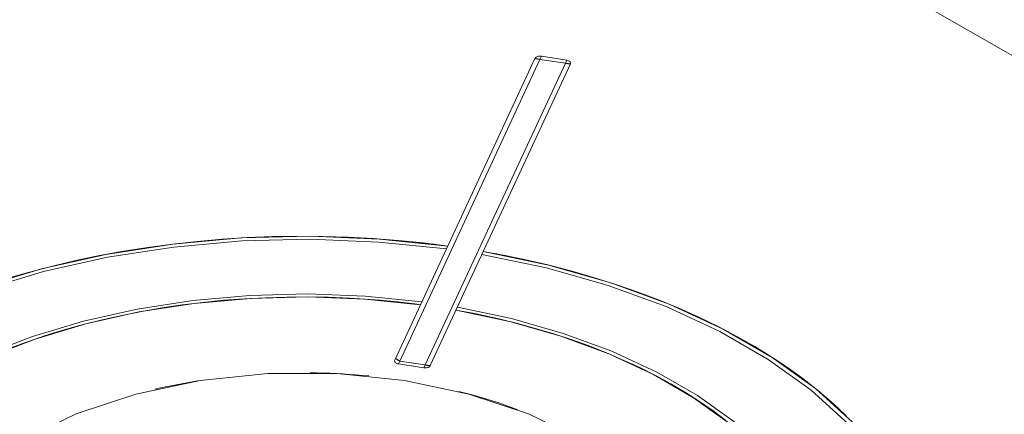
# Model space of a CAD drawing. Header units: millimetres. Extents: x 567 to 934, y -1 to 364.
# Tile 363 of 656: x 735.126 to 735.585, y 9.676 to 9.86. Entities that reach past the tile are written whole.
import ezdxf

# ---------------------------------------------------------------- set-up
doc = ezdxf.new("R2010")
doc.units = ezdxf.units.MM
doc.header["$MEASUREMENT"] = 0
doc.layers.add('ARQ FINA', color=8, linetype='Continuous')
doc.layers.add('G-IMPT', color=8, linetype='Continuous', lineweight=13)

msp = doc.modelspace()

# ---------------------------------------------------------------- linework, layer by layer
at = {"layer": 'ARQ FINA', "lineweight": 5}
msp.add_line((735.97909, 9.61768), (735.30709, 10.00566), dxfattribs=at)
at = {"layer": 'G-IMPT', "lineweight": 5}
for p, q in [((735.36609, 9.84186), (735.30079, 9.70116)), ((735.36609, 9.84186), (735.30079, 9.70116)), ((735.36909, 9.84286), (735.36843, 9.84144)), ((735.38092, 9.84103), (735.36909, 9.84286)), ((735.36909, 9.84286), (735.38092, 9.84103)), ((735.38092, 9.84103), (735.36909, 9.84286)), ((735.30313, 9.70074), (735.36843, 9.84144)), ((735.38026, 9.83961), (735.31496, 9.69891)), ((735.31735, 9.6986), (735.38265, 9.8393)), ((735.38265, 9.8393), (735.31735, 9.6986)), ((735.36843, 9.84144), (735.38026, 9.83961)), ((735.38026, 9.83961), (735.38092, 9.84103)), ((735.30313, 9.70074), (735.30252, 9.69943)), ((735.30252, 9.69943), (735.31435, 9.6976)), ((735.31435, 9.6976), (735.30252, 9.69943)), ((735.30252, 9.69943), (735.31435, 9.6976)), ((735.31496, 9.69891), (735.30313, 9.70074)), ((735.31435, 9.6976), (735.31496, 9.69891))]:
    msp.add_line(p, q, dxfattribs=at)
for points in [[(735.36909, 9.84286), (735.36867, 9.8429), (735.36824, 9.8429), (735.36782, 9.84286), (735.36742, 9.84278), (735.36705, 9.84265), (735.36672, 9.8425), (735.36645, 9.84231), (735.36623, 9.84209), (735.36609, 9.84186)], [(735.36909, 9.84286), (735.36867, 9.8429), (735.36824, 9.8429), (735.36782, 9.84286), (735.36742, 9.84278), (735.36705, 9.84265), (735.36672, 9.8425), (735.36645, 9.84231), (735.36623, 9.84209), (735.36609, 9.84186)], [(735.36609, 9.84186), (735.3661, 9.84185), (735.36615, 9.84184), (735.36623, 9.84182), (735.36633, 9.8418), (735.36644, 9.84178), (735.36656, 9.84175), (735.36667, 9.84173), (735.36678, 9.84171), (735.36688, 9.8417), (735.36697, 9.84168), (735.36706, 9.84167), (735.36714, 9.84165), (735.36721, 9.84164), (735.36727, 9.84163), (735.36733, 9.84162), (735.36739, 9.84161), (735.36744, 9.8416), (735.36749, 9.84159), (735.36753, 9.84159), (735.36757, 9.84158), (735.3676, 9.84157), (735.36764, 9.84157), (735.36767, 9.84156), (735.3677, 9.84156), (735.36772, 9.84156), (735.36775, 9.84155), (735.36777, 9.84155), (735.36779, 9.84154), (735.36781, 9.84154), (735.36783, 9.84154), (735.36785, 9.84153), (735.36787, 9.84153), (735.36789, 9.84153), (735.3679, 9.84153), (735.36792, 9.84152), (735.36793, 9.84152), (735.36794, 9.84152), (735.36795, 9.84152), (735.36797, 9.84152), (735.36798, 9.84151), (735.36799, 9.84151), (735.368, 9.84151), (735.36801, 9.84151), (735.36802, 9.84151), (735.36803, 9.84151), (735.36804, 9.8415), (735.36804, 9.8415), (735.36805, 9.8415), (735.36806, 9.8415), (735.36807, 9.8415), (735.36808, 9.8415), (735.36808, 9.8415), (735.36809, 9.8415), (735.3681, 9.8415), (735.3681, 9.84149), (735.36811, 9.84149), (735.36811, 9.84149), (735.36812, 9.84149), (735.36812, 9.84149), (735.36813, 9.84149), (735.36813, 9.84149), (735.36814, 9.84149), (735.36814, 9.84149), (735.36815, 9.84149), (735.36815, 9.84149), (735.36816, 9.84149), (735.36816, 9.84148), (735.36817, 9.84148), (735.36817, 9.84148), (735.36817, 9.84148), (735.36818, 9.84148), (735.36818, 9.84148), (735.36819, 9.84148), (735.36819, 9.84148), (735.36819, 9.84148), (735.3682, 9.84148), (735.3682, 9.84148), (735.3682, 9.84148), (735.36821, 9.84148), (735.36821, 9.84148), (735.36821, 9.84148), (735.36821, 9.84148), (735.36822, 9.84148), (735.36822, 9.84148), (735.36822, 9.84148), (735.36823, 9.84148), (735.36823, 9.84147), (735.36823, 9.84147), (735.36823, 9.84147), (735.36824, 9.84147), (735.36827, 9.84147), (735.3683, 9.84146), (735.36832, 9.84146), (735.36834, 9.84146), (735.36835, 9.84146), (735.36836, 9.84145), (735.36838, 9.84145), (735.36839, 9.84145), (735.36839, 9.84145), (735.3684, 9.84145), (735.36841, 9.84145), (735.36842, 9.84144), (735.36843, 9.84144)], [(735.38026, 9.83961), (735.38027, 9.83961), (735.38027, 9.83961), (735.38028, 9.83961), (735.38029, 9.83961), (735.3803, 9.83961), (735.38031, 9.83961), (735.38032, 9.8396), (735.38033, 9.8396), (735.38035, 9.8396), (735.38037, 9.8396), (735.38039, 9.83959), (735.38041, 9.83959), (735.38045, 9.83958), (735.38045, 9.83958), (735.38046, 9.83958), (735.38046, 9.83958), (735.38046, 9.83958), (735.38046, 9.83958), (735.38047, 9.83958), (735.38047, 9.83958), (735.38047, 9.83958), (735.38047, 9.83958), (735.38048, 9.83958), (735.38048, 9.83958), (735.38048, 9.83958), (735.38049, 9.83958), (735.38049, 9.83958), (735.38049, 9.83958), (735.3805, 9.83958), (735.3805, 9.83958), (735.3805, 9.83958), (735.38051, 9.83957), (735.38051, 9.83957), (735.38052, 9.83957), (735.38052, 9.83957), (735.38052, 9.83957), (735.38053, 9.83957), (735.38053, 9.83957), (735.38054, 9.83957), (735.38054, 9.83957), (735.38055, 9.83957), (735.38055, 9.83957), (735.38056, 9.83957), (735.38056, 9.83957), (735.38057, 9.83957), (735.38057, 9.83957), (735.38058, 9.83956), (735.38058, 9.83956), (735.38059, 9.83956), (735.3806, 9.83956), (735.3806, 9.83956), (735.38061, 9.83956), (735.38062, 9.83956), (735.38063, 9.83956), (735.38063, 9.83956), (735.38064, 9.83955), (735.38065, 9.83955), (735.38066, 9.83955), (735.38067, 9.83955), (735.38068, 9.83955), (735.38069, 9.83955), (735.3807, 9.83955), (735.38071, 9.83954), (735.38072, 9.83954), (735.38073, 9.83954), (735.38074, 9.83954), (735.38076, 9.83954), (735.38077, 9.83954), (735.38079, 9.83953), (735.3808, 9.83953), (735.38082, 9.83953), (735.38084, 9.83953), (735.38085, 9.83952), (735.38087, 9.83952), (735.38089, 9.83952), (735.38092, 9.83951), (735.38094, 9.83951), (735.38096, 9.83951), (735.38099, 9.8395), (735.38102, 9.8395), (735.38105, 9.83949), (735.38109, 9.83949), (735.38112, 9.83948), (735.38116, 9.83948), (735.3812, 9.83947), (735.38125, 9.83946), (735.3813, 9.83946), (735.38136, 9.83945), (735.38142, 9.83944), (735.38148, 9.83943), (735.38156, 9.83942), (735.38164, 9.83941), (735.38172, 9.8394), (735.38182, 9.83939), (735.38192, 9.83937), (735.38203, 9.83936), (735.38215, 9.83934), (735.38226, 9.83933), (735.38238, 9.83932), (735.38248, 9.8393), (735.38257, 9.8393), (735.38263, 9.8393), (735.38265, 9.8393)], [(735.38265, 9.8393), (735.38272, 9.83954), (735.38272, 9.83979), (735.38265, 9.84003), (735.3825, 9.84026), (735.38229, 9.84048), (735.38201, 9.84067), (735.38169, 9.84082), (735.38132, 9.84095), (735.38092, 9.84103)], [(735.38265, 9.8393), (735.38272, 9.83954), (735.38272, 9.83979), (735.38265, 9.84003), (735.3825, 9.84026), (735.38229, 9.84048), (735.38201, 9.84067), (735.38169, 9.84082), (735.38132, 9.84095), (735.38092, 9.84103)], [(735.32548, 9.75437), (735.29371, 9.75766), (735.2615, 9.75892), (735.22925, 9.75814), (735.19734, 9.75532), (735.16616, 9.7505), (735.13609, 9.74373), (735.10748, 9.7351), (735.08068, 9.72471), (735.05602, 9.71268)], [(735.32484, 9.753), (735.29335, 9.75626), (735.26143, 9.75751), (735.22946, 9.75673), (735.19784, 9.75393), (735.16693, 9.74915), (735.13712, 9.74245), (735.10877, 9.73389), (735.0822, 9.7236), (735.05775, 9.71168)], [(735.32548, 9.75437), (735.31399, 9.7558), (735.30241, 9.75696), (735.29075, 9.75786), (735.27905, 9.75849), (735.2673, 9.75885), (735.25555, 9.75893), (735.2438, 9.75875), (735.23207, 9.75829), (735.22038, 9.75756), (735.20875, 9.75657), (735.1972, 9.7553), (735.18574, 9.75377), (735.1744, 9.75198), (735.1632, 9.74992), (735.15214, 9.74761), (735.14126, 9.74505), (735.13056, 9.74224), (735.12006, 9.73918)], [(735.32548, 9.75437), (735.32336, 9.75465), (735.32123, 9.75493), (735.31911, 9.75519), (735.31698, 9.75545), (735.31484, 9.7557), (735.3127, 9.75594), (735.31056, 9.75617), (735.30842, 9.75639), (735.30627, 9.75661)], [(735.53693, 9.63755), (735.52608, 9.65493), (735.51199, 9.67151), (735.49484, 9.68711), (735.47483, 9.70152), (735.45221, 9.71458), (735.42724, 9.72613), (735.40023, 9.73604), (735.3715, 9.74417), (735.34141, 9.75044)], [(735.51118, 9.67517), (735.50503, 9.68095), (735.49848, 9.68659), (735.49154, 9.69207), (735.48423, 9.69738), (735.47656, 9.70253), (735.46854, 9.70749), (735.46018, 9.71226), (735.4515, 9.71684), (735.4425, 9.72121), (735.43321, 9.72537), (735.42364, 9.72931), (735.41381, 9.73303), (735.40372, 9.73652), (735.39341, 9.73977), (735.38287, 9.74279), (735.37213, 9.74555), (735.36121, 9.74807), (735.35013, 9.75033), (735.34204, 9.7518)], [(735.5393, 9.63792), (735.52835, 9.65545), (735.51415, 9.67218), (735.49685, 9.68792), (735.47666, 9.70246), (735.45384, 9.71564), (735.42865, 9.72729), (735.40139, 9.73728), (735.37241, 9.74549), (735.34204, 9.7518)], [(735.36061, 9.7482), (735.35857, 9.74864), (735.35652, 9.74906), (735.35447, 9.74948), (735.35241, 9.74989), (735.35035, 9.75029), (735.34828, 9.75068), (735.3462, 9.75106), (735.34412, 9.75144), (735.34204, 9.7518)], [(735.31343, 9.7284), (735.28696, 9.73107), (735.26015, 9.73206), (735.23331, 9.73137), (735.20675, 9.729), (735.1808, 9.72499), (735.15576, 9.71937), (735.13192, 9.71222), (735.10956, 9.70362), (735.08895, 9.69367)], [(735.31279, 9.72703), (735.28661, 9.72967), (735.26008, 9.73065), (735.23352, 9.72996), (735.20725, 9.72762), (735.18157, 9.72365), (735.15679, 9.71809), (735.1332, 9.71102), (735.11108, 9.70251), (735.09068, 9.69267)], [(735.12136, 9.70671), (735.1296, 9.70977), (735.13805, 9.71263), (735.1467, 9.71529), (735.15552, 9.71776), (735.1645, 9.72001), (735.17363, 9.72206), (735.1829, 9.7239), (735.19229, 9.72551), (735.20178, 9.72692), (735.21136, 9.7281), (735.22102, 9.72906), (735.23073, 9.72979), (735.24049, 9.7303), (735.25027, 9.73059), (735.26007, 9.73065), (735.26986, 9.73048), (735.27964, 9.73009), (735.28937, 9.72947), (735.29906, 9.72862), (735.30868, 9.72756), (735.31279, 9.72703)], [(735.31279, 9.72703), (735.31014, 9.72738), (735.30748, 9.7277), (735.30482, 9.72801), (735.30215, 9.72831), (735.29947, 9.72858), (735.29679, 9.72884), (735.29411, 9.72908), (735.29142, 9.72931), (735.28873, 9.72952)], [(735.32936, 9.72447), (735.33867, 9.72271), (735.34785, 9.72073), (735.35688, 9.71855), (735.36576, 9.71615), (735.37446, 9.71356), (735.38298, 9.71076), (735.3913, 9.70777), (735.3994, 9.70459), (735.40728, 9.70123), (735.41492, 9.69769), (735.4223, 9.69397), (735.42943, 9.69009), (735.43627, 9.68604), (735.44284, 9.68184), (735.4491, 9.67749), (735.45506, 9.673)], [(735.35235, 9.71967), (735.34984, 9.72027), (735.34731, 9.72085), (735.34478, 9.72142), (735.34223, 9.72197), (735.33968, 9.7225), (735.33711, 9.72302), (735.33453, 9.72352), (735.33195, 9.724), (735.32936, 9.72447)], [(735.49195, 9.63059), (735.48281, 9.645), (735.47102, 9.65876), (735.45671, 9.67169), (735.44006, 9.68366), (735.42127, 9.69451), (735.40054, 9.70412), (735.37814, 9.71238), (735.35432, 9.71919), (735.32936, 9.72447)], [(735.49432, 9.63096), (735.48509, 9.64553), (735.47317, 9.65943), (735.45872, 9.67251), (735.44189, 9.6846), (735.4229, 9.69557), (735.40195, 9.70528), (735.3793, 9.71363), (735.35522, 9.72051), (735.32999, 9.72584)], [(735.30079, 9.70116), (735.30071, 9.70092), (735.30071, 9.70067), (735.30079, 9.70043), (735.30093, 9.7002), (735.30115, 9.69998), (735.30142, 9.69979), (735.30175, 9.69964), (735.30212, 9.69951), (735.30252, 9.69943)], [(735.30079, 9.70116), (735.30071, 9.70092), (735.30071, 9.70067), (735.30079, 9.70043), (735.30093, 9.7002), (735.30115, 9.69998), (735.30142, 9.69979), (735.30175, 9.69964), (735.30212, 9.69951), (735.30252, 9.69943)], [(735.30142, 9.70179), (735.30143, 9.70178), (735.30146, 9.70175), (735.30151, 9.70172), (735.30158, 9.70167), (735.30166, 9.70162), (735.30174, 9.70157), (735.30182, 9.70152), (735.30189, 9.70147), (735.30196, 9.70142), (735.30203, 9.70138), (735.30209, 9.70134), (735.30215, 9.70131), (735.3022, 9.70128), (735.30225, 9.70125), (735.30229, 9.70122), (735.30233, 9.7012), (735.30237, 9.70118), (735.3024, 9.70116), (735.30243, 9.70114), (735.30246, 9.70112), (735.30249, 9.70111), (735.30251, 9.70109), (735.30253, 9.70108), (735.30255, 9.70107), (735.30257, 9.70106), (735.30259, 9.70105), (735.30261, 9.70104), (735.30262, 9.70103), (735.30264, 9.70102), (735.30265, 9.70101), (735.30267, 9.701), (735.30268, 9.70099), (735.30269, 9.70099), (735.3027, 9.70098), (735.30271, 9.70097), (735.30272, 9.70097), (735.30273, 9.70096), (735.30274, 9.70096), (735.30275, 9.70095), (735.30276, 9.70095), (735.30277, 9.70094), (735.30277, 9.70094), (735.30278, 9.70093), (735.30279, 9.70093), (735.30279, 9.70093), (735.3028, 9.70092), (735.30281, 9.70092), (735.30281, 9.70092), (735.30282, 9.70091), (735.30282, 9.70091), (735.30283, 9.70091), (735.30283, 9.7009), (735.30284, 9.7009), (735.30284, 9.7009), (735.30285, 9.7009), (735.30285, 9.70089), (735.30286, 9.70089), (735.30286, 9.70089), (735.30286, 9.70089), (735.30287, 9.70088), (735.30287, 9.70088), (735.30288, 9.70088), (735.30288, 9.70088), (735.30288, 9.70087), (735.30289, 9.70087), (735.30289, 9.70087), (735.30289, 9.70087), (735.3029, 9.70087), (735.3029, 9.70087), (735.3029, 9.70086), (735.3029, 9.70086), (735.30291, 9.70086), (735.30291, 9.70086), (735.30291, 9.70086), (735.30291, 9.70086), (735.30292, 9.70086), (735.30292, 9.70085), (735.30292, 9.70085), (735.30292, 9.70085), (735.30293, 9.70085), (735.30293, 9.70085), (735.30293, 9.70085), (735.30293, 9.70085), (735.30293, 9.70084), (735.30294, 9.70084), (735.30294, 9.70084), (735.30294, 9.70084), (735.30294, 9.70084), (735.30294, 9.70084), (735.30295, 9.70084), (735.30297, 9.70082), (735.30299, 9.70081), (735.30301, 9.7008), (735.30302, 9.70079), (735.30303, 9.70079), (735.30304, 9.70078), (735.30305, 9.70078), (735.30306, 9.70077), (735.30306, 9.70077), (735.30307, 9.70077), (735.30307, 9.70076), (735.30308, 9.70076), (735.30309, 9.70076)], [(735.38762, 9.51423), (735.4082, 9.5284), (735.42421, 9.54441), (735.43517, 9.56178), (735.44073, 9.57999), (735.44073, 9.59848), (735.43517, 9.61668), (735.42421, 9.63406), (735.4082, 9.65007), (735.38762, 9.66423), (735.36309, 9.67612), (735.33535, 9.68536), (735.30526, 9.69168), (735.27373, 9.6949), (735.2417, 9.6949), (735.21017, 9.69168), (735.18008, 9.68536), (735.15234, 9.67612), (735.12781, 9.66423)], [(735.28868, 9.69378), (735.28568, 9.69406), (735.28267, 9.69432), (735.27965, 9.69454), (735.27662, 9.69474), (735.27359, 9.6949), (735.27056, 9.69504), (735.26752, 9.69515), (735.26448, 9.69523), (735.26143, 9.69528)], [(735.31435, 9.6976), (735.31477, 9.69756), (735.3152, 9.69756), (735.31562, 9.6976), (735.31602, 9.69768), (735.31639, 9.69781), (735.31671, 9.69796), (735.31699, 9.69815), (735.3172, 9.69837), (735.31735, 9.6986)], [(735.31435, 9.6976), (735.31477, 9.69756), (735.3152, 9.69756), (735.31562, 9.6976), (735.31602, 9.69768), (735.31639, 9.69781), (735.31671, 9.69796), (735.31699, 9.69815), (735.3172, 9.69837), (735.31735, 9.6986)], [(735.31496, 9.69891), (735.31497, 9.69891), (735.31497, 9.69891), (735.31498, 9.69891), (735.31499, 9.69891), (735.315, 9.69891), (735.31501, 9.6989), (735.31502, 9.6989), (735.31503, 9.6989), (735.31505, 9.6989), (735.31507, 9.6989), (735.31509, 9.69889), (735.31511, 9.69889), (735.31515, 9.69888), (735.31515, 9.69888), (735.31516, 9.69888), (735.31516, 9.69888), (735.31516, 9.69888), (735.31516, 9.69888), (735.31517, 9.69888), (735.31517, 9.69888), (735.31517, 9.69888), (735.31518, 9.69888), (735.31518, 9.69888), (735.31518, 9.69888), (735.31518, 9.69888), (735.31519, 9.69888), (735.31519, 9.69888), (735.31519, 9.69888), (735.3152, 9.69888), (735.3152, 9.69888), (735.3152, 9.69887), (735.31521, 9.69887), (735.31521, 9.69887), (735.31522, 9.69887), (735.31522, 9.69887), (735.31522, 9.69887), (735.31523, 9.69887), (735.31523, 9.69887), (735.31524, 9.69887), (735.31524, 9.69887), (735.31525, 9.69887), (735.31525, 9.69887), (735.31526, 9.69887), (735.31526, 9.69887), (735.31527, 9.69887), (735.31527, 9.69886), (735.31528, 9.69886), (735.31529, 9.69886), (735.31529, 9.69886), (735.3153, 9.69886), (735.3153, 9.69886), (735.31531, 9.69886), (735.31532, 9.69886), (735.31533, 9.69886), (735.31533, 9.69886), (735.31534, 9.69885), (735.31535, 9.69885), (735.31536, 9.69885), (735.31537, 9.69885), (735.31538, 9.69885), (735.31539, 9.69885), (735.3154, 9.69885), (735.31541, 9.69884), (735.31542, 9.69884), (735.31543, 9.69884), (735.31545, 9.69884), (735.31546, 9.69884), (735.31547, 9.69883), (735.31549, 9.69883), (735.3155, 9.69883), (735.31552, 9.69883), (735.31554, 9.69883), (735.31555, 9.69882), (735.31557, 9.69882), (735.31559, 9.69882), (735.31562, 9.69881), (735.31564, 9.69881), (735.31567, 9.69881), (735.31569, 9.6988), (735.31572, 9.6988), (735.31575, 9.69879), (735.31579, 9.69879), (735.31582, 9.69878), (735.31586, 9.69878), (735.3159, 9.69877), (735.31595, 9.69876), (735.316, 9.69876), (735.31606, 9.69875), (735.31612, 9.69874), (735.31618, 9.69873), (735.31626, 9.69872), (735.31634, 9.69871), (735.31642, 9.6987), (735.31652, 9.69869), (735.31662, 9.69867), (735.31673, 9.69866), (735.31685, 9.69864), (735.31697, 9.69863), (735.31708, 9.69862), (735.31718, 9.6986), (735.31727, 9.6986), (735.31733, 9.6986), (735.31735, 9.6986)], [(735.21138, 9.69187), (735.20886, 9.69148), (735.20636, 9.69107), (735.20386, 9.69064), (735.20138, 9.69019), (735.1989, 9.68972), (735.19644, 9.68923), (735.19399, 9.68871), (735.19156, 9.68818), (735.18913, 9.68763)], [(735.35817, 9.67804), (735.35524, 9.67912), (735.35226, 9.68017), (735.34926, 9.68119), (735.34622, 9.68218), (735.34314, 9.68313), (735.34004, 9.68405), (735.33691, 9.68494), (735.33375, 9.68579), (735.33056, 9.6866)]]:
    msp.add_lwpolyline(points, dxfattribs=at)

doc.saveas('drawing.dxf')
